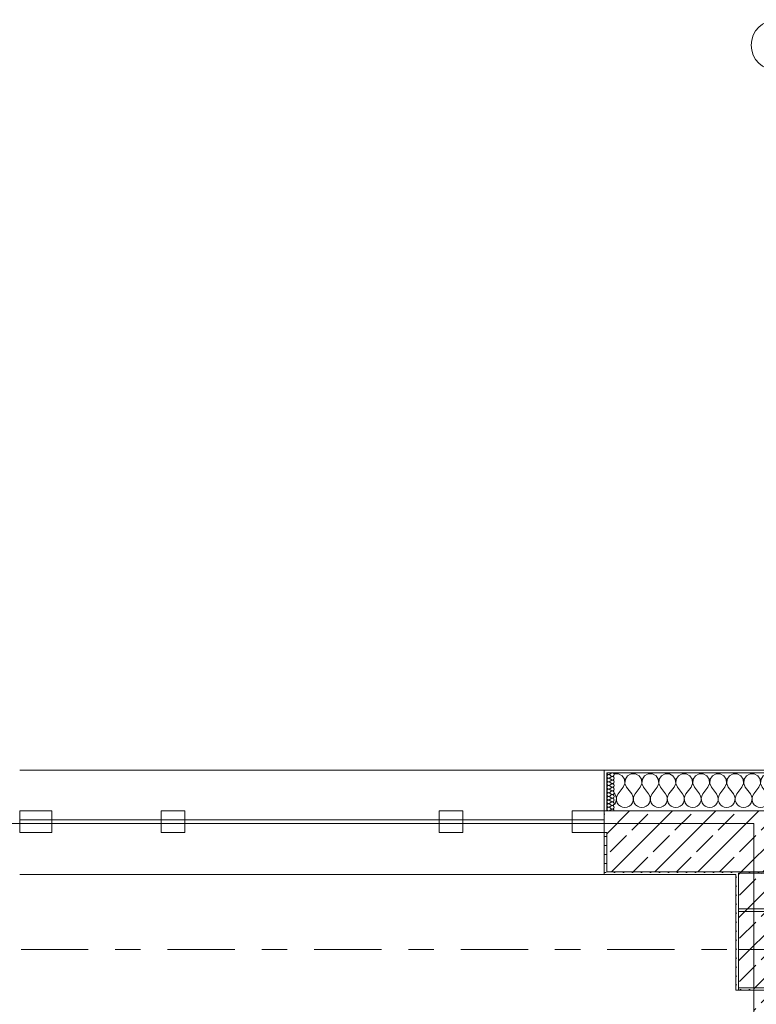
# Model space of a CAD drawing. Header units: metres. Extents: x -3.6 to 84.5, y -11 to 16.8.
# Tile 319 of 389: x 48 to 50.9, y 12.9 to 16.8. Entities that reach past the tile are written whole.
import ezdxf

# ---------------------------------------------------------------- set-up
doc = ezdxf.new("R2010")
doc.units = ezdxf.units.M
doc.header["$MEASUREMENT"] = 0
doc.linetypes.add('Achse', pattern=[0.2, 0.1, -0.05, 0, -0.05])
doc.linetypes.add('Strichlinie doppelt', pattern=[0.546806, 0.264583, -0.105833, 0.070556, -0.105833])
for name, color, linetype in [('451 - Universal.Achsen Raster', 7, 'Continuous'), ('604 - Struktur.Wand Aussen', 7, 'Continuous'), ('605 - Struktur.Wand Innen', 7, 'Continuous'), ('607 - Struktur.Stütze', 7, 'Continuous'), ('608 - Struktur.Träger', 7, 'Continuous'), ('610 - Struktur.Treppe_ Rampe', 7, 'Continuous'), ('613 - Struktur.Fassade', 7, 'Continuous')]:
    doc.layers.add(name, color=color, linetype=linetype)
pattern_1 = [(45, (0, 0), (-0.08485281, 0.08485281), []), (45, (-0.04243, 0.04243), (-0.08485281, 0.08485281), [0.09, -0.03])]
pattern_2 = [(45, (0, 0), (-0.01767767, 0.01767767), [0, -0.025])]
pattern_3 = [(0, (0, 0), (0, 0.08660254), [0, -0.05]), (0, (0.025, 0.0433), (0, 0.08660254), [0, -0.05])]

# ---------------------------------------------------------------- blocks, each defined once
blk = doc.blocks.new('*X44')
at = {"layer": '604 - Struktur.Wand Aussen', "color": 7, "linetype": 'Continuous', "lineweight": 5}
for p, q in [((50.3081, 13.8407), (50.292, 13.8407)), ((50.3224, 13.833), (50.3081, 13.8407)), ((50.3314, 13.8195), (50.3224, 13.833)), ((50.333, 13.8033), (50.3314, 13.8195)), ((50.3352, 13.8195), (50.3337, 13.8033)), ((50.3442, 13.833), (50.3352, 13.8195)), ((50.3585, 13.8407), (50.3442, 13.833)), ((50.3748, 13.8407), (50.3585, 13.8407)), ((50.3891, 13.833), (50.3748, 13.8407)), ((50.3981, 13.8195), (50.3891, 13.833)), ((50.3996, 13.8033), (50.3981, 13.8195)), ((50.4019, 13.8195), (50.4004, 13.8033)), ((50.4109, 13.833), (50.4019, 13.8195)), ((50.4252, 13.8407), (50.4109, 13.833)), ((50.4415, 13.8407), (50.4252, 13.8407)), ((50.4558, 13.833), (50.4415, 13.8407)), ((50.4648, 13.8195), (50.4558, 13.833)), ((50.4663, 13.8033), (50.4648, 13.8195)), ((50.4686, 13.8195), (50.467, 13.8033)), ((50.4776, 13.833), (50.4686, 13.8195)), ((50.4919, 13.8407), (50.4776, 13.833)), ((50.5081, 13.8407), (50.4919, 13.8407)), ((50.5224, 13.833), (50.5081, 13.8407)), ((50.5314, 13.8195), (50.5224, 13.833)), ((50.533, 13.8033), (50.5314, 13.8195)), ((50.5352, 13.8195), (50.5337, 13.8033)), ((50.5442, 13.833), (50.5352, 13.8195)), ((50.5585, 13.8407), (50.5442, 13.833)), ((50.5748, 13.8407), (50.5585, 13.8407)), ((50.5891, 13.833), (50.5748, 13.8407)), ((50.5981, 13.8195), (50.5891, 13.833)), ((50.5996, 13.8033), (50.5981, 13.8195)), ((50.6019, 13.8195), (50.6004, 13.8033)), ((50.6109, 13.833), (50.6019, 13.8195)), ((50.6252, 13.8407), (50.6109, 13.833)), ((50.6415, 13.8407), (50.6252, 13.8407)), ((50.6558, 13.833), (50.6415, 13.8407)), ((50.6648, 13.8195), (50.6558, 13.833)), ((50.6663, 13.8033), (50.6648, 13.8195)), ((50.6686, 13.8195), (50.667, 13.8033)), ((50.6776, 13.833), (50.6686, 13.8195)), ((50.6919, 13.8407), (50.6776, 13.833)), ((50.7081, 13.8407), (50.6919, 13.8407)), ((50.7224, 13.833), (50.7081, 13.8407)), ((50.7314, 13.8195), (50.7224, 13.833)), ((50.733, 13.8033), (50.7314, 13.8195)), ((50.7352, 13.8195), (50.7337, 13.8033)), ((50.7442, 13.833), (50.7352, 13.8195)), ((50.7585, 13.8407), (50.7442, 13.833)), ((50.7748, 13.8407), (50.7585, 13.8407)), ((50.7891, 13.833), (50.7748, 13.8407)), ((50.7981, 13.8195), (50.7891, 13.833)), ((50.7996, 13.8033), (50.7981, 13.8195)), ((50.8019, 13.8195), (50.8004, 13.8033)), ((50.8109, 13.833), (50.8019, 13.8195)), ((50.8252, 13.8407), (50.8109, 13.833)), ((50.8415, 13.8407), (50.8252, 13.8407)), ((50.8558, 13.833), (50.8415, 13.8407)), ((50.8648, 13.8195), (50.8558, 13.833)), ((50.8663, 13.8033), (50.8648, 13.8195)), ((50.8686, 13.8195), (50.867, 13.8033)), ((50.8776, 13.833), (50.8686, 13.8195)), ((50.8919, 13.8407), (50.8776, 13.833)), ((50.9081, 13.8407), (50.8919, 13.8407)), ((50.9224, 13.833), (50.9081, 13.8407)), ((50.9314, 13.8195), (50.9224, 13.833)), ((50.933, 13.8033), (50.9314, 13.8195)), ((50.9352, 13.8195), (50.9337, 13.8033)), ((50.9442, 13.833), (50.9352, 13.8195)), ((50.9585, 13.8407), (50.9442, 13.833)), ((50.9748, 13.8407), (50.9585, 13.8407)), ((50.9891, 13.833), (50.9748, 13.8407)), ((50.9981, 13.8195), (50.9891, 13.833)), ((50.9996, 13.8033), (50.9981, 13.8195)), ((51.0019, 13.8195), (51.0004, 13.8033)), ((51.0109, 13.833), (51.0019, 13.8195)), ((51.0252, 13.8407), (51.0109, 13.833)), ((51.0415, 13.8407), (51.0252, 13.8407)), ((51.0558, 13.833), (51.0415, 13.8407)), ((51.0648, 13.8195), (51.0558, 13.833)), ((51.0663, 13.8033), (51.0648, 13.8195)), ((51.0686, 13.8195), (51.067, 13.8033)), ((51.0776, 13.833), (51.0686, 13.8195)), ((51.0919, 13.8407), (51.0776, 13.833)), ((51.1081, 13.8407), (51.0919, 13.8407)), ((51.1224, 13.833), (51.1081, 13.8407)), ((51.1314, 13.8195), (51.1224, 13.833)), ((51.133, 13.8033), (51.1314, 13.8195)), ((51.1352, 13.8195), (51.1337, 13.8033)), ((51.1442, 13.833), (51.1352, 13.8195)), ((51.1585, 13.8407), (51.1442, 13.833)), ((51.1748, 13.8407), (51.1585, 13.8407)), ((51.1891, 13.833), (51.1748, 13.8407)), ((51.1981, 13.8195), (51.1891, 13.833)), ((51.1996, 13.8033), (51.1981, 13.8195)), ((51.2019, 13.8195), (51.2004, 13.8033)), ((51.2109, 13.833), (51.2019, 13.8195)), ((51.2252, 13.8407), (51.2109, 13.833)), ((51.2415, 13.8407), (51.2252, 13.8407)), ((51.2558, 13.833), (51.2415, 13.8407)), ((51.2648, 13.8195), (51.2558, 13.833)), ((51.2663, 13.8033), (51.2648, 13.8195)), ((51.2686, 13.8195), (51.267, 13.8033)), ((51.2776, 13.833), (51.2686, 13.8195)), ((51.2919, 13.8407), (51.2776, 13.833)), ((51.3081, 13.8407), (51.2919, 13.8407)), ((51.3224, 13.833), (51.3081, 13.8407)), ((51.3314, 13.8195), (51.3224, 13.833)), ((51.333, 13.8033), (51.3314, 13.8195)), ((51.3352, 13.8195), (51.3337, 13.8033)), ((51.3442, 13.833), (51.3352, 13.8195)), ((51.3585, 13.8407), (51.3442, 13.833)), ((51.3748, 13.8407), (51.3585, 13.8407)), ((51.3891, 13.833), (51.3748, 13.8407)), ((51.3981, 13.8195), (51.3891, 13.833)), ((51.3996, 13.8033), (51.3981, 13.8195)), ((51.4019, 13.8195), (51.4004, 13.8033)), ((51.4109, 13.833), (51.4019, 13.8195)), ((51.4252, 13.8407), (51.4109, 13.833)), ((51.4415, 13.8407), (51.4252, 13.8407)), ((51.4558, 13.833), (51.4415, 13.8407)), ((51.4648, 13.8195), (51.4558, 13.833)), ((51.4663, 13.8033), (51.4648, 13.8195)), ((51.4686, 13.8195), (51.467, 13.8033)), ((51.4776, 13.833), (51.4686, 13.8195)), ((51.4919, 13.8407), (51.4776, 13.833)), ((51.5081, 13.8407), (51.4919, 13.8407)), ((51.5224, 13.833), (51.5081, 13.8407)), ((51.525, 13.8291), (51.5224, 13.833)), ((50.3267, 13.7883), (50.3067, 13.7617)), ((50.3267, 13.7883), (50.333, 13.8033)), ((50.3337, 13.8033), (50.34, 13.7883)), ((50.34, 13.7883), (50.36, 13.7617)), ((50.3933, 13.7883), (50.3733, 13.7617)), ((50.3933, 13.7883), (50.3996, 13.8033)), ((50.4004, 13.8033), (50.4067, 13.7883)), ((50.4067, 13.7883), (50.4267, 13.7617)), ((50.46, 13.7883), (50.44, 13.7617)), ((50.46, 13.7883), (50.4663, 13.8033)), ((50.467, 13.8033), (50.4733, 13.7883)), ((50.4733, 13.7883), (50.4933, 13.7617)), ((50.5267, 13.7883), (50.5067, 13.7617)), ((50.5267, 13.7883), (50.533, 13.8033)), ((50.5337, 13.8033), (50.54, 13.7883)), ((50.54, 13.7883), (50.56, 13.7617)), ((50.5933, 13.7883), (50.5733, 13.7617)), ((50.5933, 13.7883), (50.5996, 13.8033)), ((50.6004, 13.8033), (50.6067, 13.7883)), ((50.6067, 13.7883), (50.6267, 13.7617)), ((50.66, 13.7883), (50.64, 13.7617)), ((50.66, 13.7883), (50.6663, 13.8033)), ((50.667, 13.8033), (50.6733, 13.7883)), ((50.6733, 13.7883), (50.6933, 13.7617)), ((50.7267, 13.7883), (50.7067, 13.7617)), ((50.7267, 13.7883), (50.733, 13.8033)), ((50.7337, 13.8033), (50.74, 13.7883)), ((50.74, 13.7883), (50.76, 13.7617)), ((50.7933, 13.7883), (50.7733, 13.7617)), ((50.7933, 13.7883), (50.7996, 13.8033)), ((50.8004, 13.8033), (50.8067, 13.7883)), ((50.8067, 13.7883), (50.8267, 13.7617)), ((50.86, 13.7883), (50.84, 13.7617)), ((50.86, 13.7883), (50.8663, 13.8033)), ((50.867, 13.8033), (50.8733, 13.7883)), ((50.8733, 13.7883), (50.8933, 13.7617)), ((50.9267, 13.7883), (50.9067, 13.7617)), ((50.9267, 13.7883), (50.933, 13.8033)), ((50.9337, 13.8033), (50.94, 13.7883)), ((50.94, 13.7883), (50.96, 13.7617)), ((50.9933, 13.7883), (50.9733, 13.7617)), ((50.9933, 13.7883), (50.9996, 13.8033)), ((51.0004, 13.8033), (51.0067, 13.7883)), ((51.0067, 13.7883), (51.0267, 13.7617)), ((51.06, 13.7883), (51.04, 13.7617)), ((51.06, 13.7883), (51.0663, 13.8033)), ((51.067, 13.8033), (51.0733, 13.7883)), ((51.0733, 13.7883), (51.0933, 13.7617)), ((51.1267, 13.7883), (51.1067, 13.7617)), ((51.1267, 13.7883), (51.133, 13.8033)), ((51.1337, 13.8033), (51.14, 13.7883)), ((51.14, 13.7883), (51.16, 13.7617)), ((51.1933, 13.7883), (51.1733, 13.7617)), ((51.1933, 13.7883), (51.1996, 13.8033)), ((51.2004, 13.8033), (51.2067, 13.7883)), ((51.2067, 13.7883), (51.2267, 13.7617)), ((51.26, 13.7883), (51.24, 13.7617)), ((51.26, 13.7883), (51.2663, 13.8033)), ((51.267, 13.8033), (51.2733, 13.7883)), ((51.2733, 13.7883), (51.2933, 13.7617)), ((51.3267, 13.7883), (51.3067, 13.7617)), ((51.3267, 13.7883), (51.333, 13.8033)), ((51.3337, 13.8033), (51.34, 13.7883)), ((51.34, 13.7883), (51.36, 13.7617)), ((51.3933, 13.7883), (51.3733, 13.7617)), ((51.3933, 13.7883), (51.3996, 13.8033)), ((51.4004, 13.8033), (51.4067, 13.7883)), ((51.4067, 13.7883), (51.4267, 13.7617)), ((51.46, 13.7883), (51.44, 13.7617)), ((51.46, 13.7883), (51.4663, 13.8033)), ((51.467, 13.8033), (51.4733, 13.7883)), ((51.4733, 13.7883), (51.4933, 13.7617)), ((51.525, 13.7861), (51.5067, 13.7617)), ((50.292, 13.7635), (50.2933, 13.7617)), ((50.2978, 13.7536), (50.2933, 13.7617)), ((50.2999, 13.7447), (50.2978, 13.7536)), ((50.2994, 13.7355), (50.2999, 13.7447)), ((50.3022, 13.7536), (50.3001, 13.7447)), ((50.3001, 13.7447), (50.3006, 13.7355)), ((50.3067, 13.7617), (50.3022, 13.7536)), ((50.3645, 13.7536), (50.36, 13.7617)), ((50.3665, 13.7447), (50.3645, 13.7536)), ((50.3661, 13.7355), (50.3665, 13.7447)), ((50.3689, 13.7536), (50.3668, 13.7447)), ((50.3668, 13.7447), (50.3672, 13.7355)), ((50.3733, 13.7617), (50.3689, 13.7536)), ((50.4311, 13.7536), (50.4267, 13.7617)), ((50.4332, 13.7447), (50.4311, 13.7536)), ((50.4328, 13.7355), (50.4332, 13.7447)), ((50.4355, 13.7536), (50.4335, 13.7447)), ((50.4335, 13.7447), (50.4339, 13.7355)), ((50.44, 13.7617), (50.4355, 13.7536)), ((50.4978, 13.7536), (50.4933, 13.7617)), ((50.4999, 13.7447), (50.4978, 13.7536)), ((50.4994, 13.7355), (50.4999, 13.7447)), ((50.5022, 13.7536), (50.5001, 13.7447)), ((50.5001, 13.7447), (50.5006, 13.7355)), ((50.5067, 13.7617), (50.5022, 13.7536)), ((50.5645, 13.7536), (50.56, 13.7617)), ((50.5665, 13.7447), (50.5645, 13.7536)), ((50.5661, 13.7355), (50.5665, 13.7447)), ((50.5689, 13.7536), (50.5668, 13.7447)), ((50.5668, 13.7447), (50.5672, 13.7355)), ((50.5733, 13.7617), (50.5689, 13.7536)), ((50.6311, 13.7536), (50.6267, 13.7617)), ((50.6332, 13.7447), (50.6311, 13.7536)), ((50.6328, 13.7355), (50.6332, 13.7447)), ((50.6355, 13.7536), (50.6335, 13.7447)), ((50.6335, 13.7447), (50.6339, 13.7355)), ((50.64, 13.7617), (50.6355, 13.7536)), ((50.6978, 13.7536), (50.6933, 13.7617)), ((50.6999, 13.7447), (50.6978, 13.7536)), ((50.6994, 13.7355), (50.6999, 13.7447)), ((50.7022, 13.7536), (50.7001, 13.7447)), ((50.7001, 13.7447), (50.7006, 13.7355)), ((50.7067, 13.7617), (50.7022, 13.7536)), ((50.7645, 13.7536), (50.76, 13.7617)), ((50.7665, 13.7447), (50.7645, 13.7536)), ((50.7661, 13.7355), (50.7665, 13.7447)), ((50.7689, 13.7536), (50.7668, 13.7447)), ((50.7668, 13.7447), (50.7672, 13.7355)), ((50.7733, 13.7617), (50.7689, 13.7536)), ((50.8311, 13.7536), (50.8267, 13.7617)), ((50.8332, 13.7447), (50.8311, 13.7536)), ((50.8328, 13.7355), (50.8332, 13.7447)), ((50.8355, 13.7536), (50.8335, 13.7447)), ((50.8335, 13.7447), (50.8339, 13.7355)), ((50.84, 13.7617), (50.8355, 13.7536)), ((50.8978, 13.7536), (50.8933, 13.7617)), ((50.8999, 13.7447), (50.8978, 13.7536)), ((50.8994, 13.7355), (50.8999, 13.7447)), ((50.9022, 13.7536), (50.9001, 13.7447)), ((50.9001, 13.7447), (50.9006, 13.7355)), ((50.9067, 13.7617), (50.9022, 13.7536)), ((50.9645, 13.7536), (50.96, 13.7617)), ((50.9665, 13.7447), (50.9645, 13.7536)), ((50.9661, 13.7355), (50.9665, 13.7447)), ((50.9689, 13.7536), (50.9668, 13.7447)), ((50.9668, 13.7447), (50.9672, 13.7355)), ((50.9733, 13.7617), (50.9689, 13.7536)), ((51.0311, 13.7536), (51.0267, 13.7617)), ((51.0332, 13.7447), (51.0311, 13.7536)), ((51.0328, 13.7355), (51.0332, 13.7447)), ((51.0355, 13.7536), (51.0335, 13.7447)), ((51.0335, 13.7447), (51.0339, 13.7355)), ((51.04, 13.7617), (51.0355, 13.7536)), ((51.0978, 13.7536), (51.0933, 13.7617)), ((51.0999, 13.7447), (51.0978, 13.7536)), ((51.0994, 13.7355), (51.0999, 13.7447)), ((51.1022, 13.7536), (51.1001, 13.7447)), ((51.1001, 13.7447), (51.1006, 13.7355)), ((51.1067, 13.7617), (51.1022, 13.7536)), ((51.1645, 13.7536), (51.16, 13.7617)), ((51.1665, 13.7447), (51.1645, 13.7536)), ((51.1661, 13.7355), (51.1665, 13.7447)), ((51.1689, 13.7536), (51.1668, 13.7447)), ((51.1668, 13.7447), (51.1672, 13.7355)), ((51.1733, 13.7617), (51.1689, 13.7536)), ((51.2311, 13.7536), (51.2267, 13.7617)), ((51.2332, 13.7447), (51.2311, 13.7536)), ((51.2328, 13.7355), (51.2332, 13.7447)), ((51.2355, 13.7536), (51.2335, 13.7447)), ((51.2335, 13.7447), (51.2339, 13.7355)), ((51.24, 13.7617), (51.2355, 13.7536)), ((51.2978, 13.7536), (51.2933, 13.7617)), ((51.2999, 13.7447), (51.2978, 13.7536)), ((51.2994, 13.7355), (51.2999, 13.7447)), ((51.3022, 13.7536), (51.3001, 13.7447)), ((51.3001, 13.7447), (51.3006, 13.7355)), ((51.3067, 13.7617), (51.3022, 13.7536)), ((51.3645, 13.7536), (51.36, 13.7617)), ((51.3665, 13.7447), (51.3645, 13.7536)), ((51.3661, 13.7355), (51.3665, 13.7447)), ((51.3689, 13.7536), (51.3668, 13.7447)), ((51.3668, 13.7447), (51.3672, 13.7355)), ((51.3733, 13.7617), (51.3689, 13.7536)), ((51.4311, 13.7536), (51.4267, 13.7617)), ((51.4332, 13.7447), (51.4311, 13.7536)), ((51.4328, 13.7355), (51.4332, 13.7447)), ((51.4355, 13.7536), (51.4335, 13.7447)), ((51.4335, 13.7447), (51.4339, 13.7355)), ((51.44, 13.7617), (51.4355, 13.7536)), ((51.4978, 13.7536), (51.4933, 13.7617)), ((51.4999, 13.7447), (51.4978, 13.7536)), ((51.4994, 13.7355), (51.4999, 13.7447)), ((51.5022, 13.7536), (51.5001, 13.7447)), ((51.5001, 13.7447), (51.5006, 13.7355)), ((51.5067, 13.7617), (51.5022, 13.7536)), ((50.292, 13.7202), (50.2965, 13.7268)), ((50.2965, 13.7268), (50.2994, 13.7355)), ((50.3006, 13.7355), (50.3035, 13.7268)), ((50.3035, 13.7268), (50.3087, 13.7192)), ((50.3087, 13.7192), (50.3158, 13.7133)), ((50.3158, 13.7133), (50.3242, 13.7096)), ((50.3242, 13.7096), (50.3333, 13.7083)), ((50.3333, 13.7083), (50.3424, 13.7096)), ((50.3424, 13.7096), (50.3509, 13.7133)), ((50.3509, 13.7133), (50.3579, 13.7192)), ((50.3579, 13.7192), (50.3631, 13.7268)), ((50.3631, 13.7268), (50.3661, 13.7355)), ((50.3672, 13.7355), (50.3702, 13.7268)), ((50.3702, 13.7268), (50.3754, 13.7192)), ((50.3754, 13.7192), (50.3825, 13.7133)), ((50.3825, 13.7133), (50.3909, 13.7096)), ((50.3909, 13.7096), (50.4, 13.7083)), ((50.4, 13.7083), (50.4091, 13.7096)), ((50.4091, 13.7096), (50.4175, 13.7133)), ((50.4175, 13.7133), (50.4246, 13.7192)), ((50.4246, 13.7192), (50.4298, 13.7268)), ((50.4298, 13.7268), (50.4328, 13.7355)), ((50.4339, 13.7355), (50.4369, 13.7268)), ((50.4369, 13.7268), (50.4421, 13.7192)), ((50.4421, 13.7192), (50.4491, 13.7133)), ((50.4491, 13.7133), (50.4576, 13.7096)), ((50.4576, 13.7096), (50.4667, 13.7083)), ((50.4667, 13.7083), (50.4758, 13.7096)), ((50.4758, 13.7096), (50.4842, 13.7133)), ((50.4842, 13.7133), (50.4913, 13.7192)), ((50.4913, 13.7192), (50.4965, 13.7268)), ((50.4965, 13.7268), (50.4994, 13.7355)), ((50.5006, 13.7355), (50.5035, 13.7268)), ((50.5035, 13.7268), (50.5087, 13.7192)), ((50.5087, 13.7192), (50.5158, 13.7133)), ((50.5158, 13.7133), (50.5242, 13.7096)), ((50.5242, 13.7096), (50.5333, 13.7083)), ((50.5333, 13.7083), (50.5424, 13.7096)), ((50.5424, 13.7096), (50.5509, 13.7133)), ((50.5509, 13.7133), (50.5579, 13.7192)), ((50.5579, 13.7192), (50.5631, 13.7268)), ((50.5631, 13.7268), (50.5661, 13.7355)), ((50.5672, 13.7355), (50.5702, 13.7268)), ((50.5702, 13.7268), (50.5754, 13.7192)), ((50.5754, 13.7192), (50.5825, 13.7133)), ((50.5825, 13.7133), (50.5909, 13.7096)), ((50.5909, 13.7096), (50.6, 13.7083)), ((50.6, 13.7083), (50.6091, 13.7096)), ((50.6091, 13.7096), (50.6175, 13.7133)), ((50.6175, 13.7133), (50.6246, 13.7192)), ((50.6246, 13.7192), (50.6298, 13.7268)), ((50.6298, 13.7268), (50.6328, 13.7355)), ((50.6339, 13.7355), (50.6369, 13.7268)), ((50.6369, 13.7268), (50.6421, 13.7192)), ((50.6421, 13.7192), (50.6491, 13.7133)), ((50.6491, 13.7133), (50.6576, 13.7096)), ((50.6576, 13.7096), (50.6667, 13.7083)), ((50.6667, 13.7083), (50.6758, 13.7096)), ((50.6758, 13.7096), (50.6842, 13.7133)), ((50.6842, 13.7133), (50.6913, 13.7192)), ((50.6913, 13.7192), (50.6965, 13.7268)), ((50.6965, 13.7268), (50.6994, 13.7355)), ((50.7006, 13.7355), (50.7035, 13.7268)), ((50.7035, 13.7268), (50.7087, 13.7192)), ((50.7087, 13.7192), (50.7158, 13.7133)), ((50.7158, 13.7133), (50.7242, 13.7096)), ((50.7242, 13.7096), (50.7333, 13.7083)), ((50.7333, 13.7083), (50.7424, 13.7096)), ((50.7424, 13.7096), (50.7509, 13.7133)), ((50.7509, 13.7133), (50.7579, 13.7192)), ((50.7579, 13.7192), (50.7631, 13.7268)), ((50.7631, 13.7268), (50.7661, 13.7355)), ((50.7672, 13.7355), (50.7702, 13.7268)), ((50.7702, 13.7268), (50.7754, 13.7192)), ((50.7754, 13.7192), (50.7825, 13.7133)), ((50.7825, 13.7133), (50.7909, 13.7096)), ((50.7909, 13.7096), (50.8, 13.7083)), ((50.8, 13.7083), (50.8091, 13.7096)), ((50.8091, 13.7096), (50.8175, 13.7133)), ((50.8175, 13.7133), (50.8246, 13.7192)), ((50.8246, 13.7192), (50.8298, 13.7268)), ((50.8298, 13.7268), (50.8328, 13.7355)), ((50.8339, 13.7355), (50.8369, 13.7268)), ((50.8369, 13.7268), (50.8421, 13.7192)), ((50.8421, 13.7192), (50.8491, 13.7133)), ((50.8491, 13.7133), (50.8576, 13.7096)), ((50.8576, 13.7096), (50.8667, 13.7083)), ((50.8667, 13.7083), (50.8758, 13.7096)), ((50.8758, 13.7096), (50.8842, 13.7133)), ((50.8842, 13.7133), (50.8913, 13.7192)), ((50.8913, 13.7192), (50.8965, 13.7268)), ((50.8965, 13.7268), (50.8994, 13.7355)), ((50.9006, 13.7355), (50.9035, 13.7268)), ((50.9035, 13.7268), (50.9087, 13.7192)), ((50.9087, 13.7192), (50.9158, 13.7133)), ((50.9158, 13.7133), (50.9242, 13.7096)), ((50.9242, 13.7096), (50.9333, 13.7083)), ((50.9333, 13.7083), (50.9424, 13.7096)), ((50.9424, 13.7096), (50.9509, 13.7133)), ((50.9509, 13.7133), (50.9579, 13.7192)), ((50.9579, 13.7192), (50.9631, 13.7268)), ((50.9631, 13.7268), (50.9661, 13.7355)), ((50.9672, 13.7355), (50.9702, 13.7268)), ((50.9702, 13.7268), (50.9754, 13.7192)), ((50.9754, 13.7192), (50.9825, 13.7133)), ((50.9825, 13.7133), (50.9909, 13.7096)), ((50.9909, 13.7096), (51, 13.7083)), ((51, 13.7083), (51.0091, 13.7096)), ((51.0091, 13.7096), (51.0175, 13.7133)), ((51.0175, 13.7133), (51.0246, 13.7192)), ((51.0246, 13.7192), (51.0298, 13.7268)), ((51.0298, 13.7268), (51.0328, 13.7355)), ((51.0339, 13.7355), (51.0369, 13.7268)), ((51.0369, 13.7268), (51.0421, 13.7192)), ((51.0421, 13.7192), (51.0491, 13.7133)), ((51.0491, 13.7133), (51.0576, 13.7096)), ((51.0576, 13.7096), (51.0667, 13.7083)), ((51.0667, 13.7083), (51.0758, 13.7096)), ((51.0758, 13.7096), (51.0842, 13.7133)), ((51.0842, 13.7133), (51.0913, 13.7192)), ((51.0913, 13.7192), (51.0965, 13.7268)), ((51.0965, 13.7268), (51.0994, 13.7355)), ((51.1006, 13.7355), (51.1035, 13.7268)), ((51.1035, 13.7268), (51.1087, 13.7192)), ((51.1087, 13.7192), (51.1158, 13.7133)), ((51.1158, 13.7133), (51.1242, 13.7096)), ((51.1242, 13.7096), (51.1333, 13.7083)), ((51.1333, 13.7083), (51.1424, 13.7096)), ((51.1424, 13.7096), (51.1509, 13.7133)), ((51.1509, 13.7133), (51.1579, 13.7192)), ((51.1579, 13.7192), (51.1631, 13.7268)), ((51.1631, 13.7268), (51.1661, 13.7355)), ((51.1672, 13.7355), (51.1702, 13.7268)), ((51.1702, 13.7268), (51.1754, 13.7192)), ((51.1754, 13.7192), (51.1825, 13.7133)), ((51.1825, 13.7133), (51.1909, 13.7096)), ((51.1909, 13.7096), (51.2, 13.7083)), ((51.2, 13.7083), (51.2091, 13.7096)), ((51.2091, 13.7096), (51.2175, 13.7133)), ((51.2175, 13.7133), (51.2246, 13.7192)), ((51.2246, 13.7192), (51.2298, 13.7268)), ((51.2298, 13.7268), (51.2328, 13.7355)), ((51.2339, 13.7355), (51.2369, 13.7268)), ((51.2369, 13.7268), (51.2421, 13.7192)), ((51.2421, 13.7192), (51.2491, 13.7133)), ((51.2491, 13.7133), (51.2576, 13.7096)), ((51.2576, 13.7096), (51.2667, 13.7083)), ((51.2667, 13.7083), (51.2758, 13.7096)), ((51.2758, 13.7096), (51.2842, 13.7133)), ((51.2842, 13.7133), (51.2913, 13.7192)), ((51.2913, 13.7192), (51.2965, 13.7268)), ((51.2965, 13.7268), (51.2994, 13.7355)), ((51.3006, 13.7355), (51.3035, 13.7268)), ((51.3035, 13.7268), (51.3087, 13.7192)), ((51.3087, 13.7192), (51.3158, 13.7133)), ((51.3158, 13.7133), (51.3242, 13.7096)), ((51.3242, 13.7096), (51.3333, 13.7083)), ((51.3333, 13.7083), (51.3424, 13.7096)), ((51.3424, 13.7096), (51.3509, 13.7133)), ((51.3509, 13.7133), (51.3579, 13.7192)), ((51.3579, 13.7192), (51.3631, 13.7268)), ((51.3631, 13.7268), (51.3661, 13.7355)), ((51.3672, 13.7355), (51.3702, 13.7268)), ((51.3702, 13.7268), (51.3754, 13.7192)), ((51.3754, 13.7192), (51.3825, 13.7133)), ((51.3825, 13.7133), (51.3909, 13.7096)), ((51.3909, 13.7096), (51.4, 13.7083)), ((51.4, 13.7083), (51.4091, 13.7096)), ((51.4091, 13.7096), (51.4175, 13.7133)), ((51.4175, 13.7133), (51.4246, 13.7192)), ((51.4246, 13.7192), (51.4298, 13.7268)), ((51.4298, 13.7268), (51.4328, 13.7355)), ((51.4339, 13.7355), (51.4369, 13.7268)), ((51.4369, 13.7268), (51.4421, 13.7192)), ((51.4421, 13.7192), (51.4491, 13.7133)), ((51.4491, 13.7133), (51.4576, 13.7096)), ((51.4576, 13.7096), (51.4667, 13.7083)), ((51.4667, 13.7083), (51.4758, 13.7096)), ((51.4758, 13.7096), (51.4842, 13.7133)), ((51.4842, 13.7133), (51.4913, 13.7192)), ((51.4913, 13.7192), (51.4965, 13.7268)), ((51.4965, 13.7268), (51.4994, 13.7355)), ((51.5006, 13.7355), (51.5035, 13.7268)), ((51.5035, 13.7268), (51.5087, 13.7192)), ((51.5087, 13.7192), (51.5158, 13.7133)), ((51.5158, 13.7133), (51.5242, 13.7096)), ((51.5242, 13.7096), (51.525, 13.7095))]:
    blk.add_line(p, q, dxfattribs=at)
blk = doc.blocks.new('*X79')
at = {"layer": '604 - Struktur.Wand Aussen', "color": 7, "linetype": 'Continuous', "lineweight": 5}
for p, q in [((50.2627, 13.845), (50.263, 13.843)), ((50.263, 13.8327), (50.2627, 13.8307)), ((50.2627, 13.8307), (50.263, 13.8288)), ((50.263, 13.8184), (50.2627, 13.8164)), ((50.2627, 13.8164), (50.263, 13.8145)), ((50.263, 13.843), (50.2638, 13.8412)), ((50.2638, 13.8345), (50.263, 13.8327)), ((50.263, 13.8288), (50.2638, 13.827)), ((50.2638, 13.8202), (50.263, 13.8184)), ((50.2638, 13.8412), (50.265, 13.8397)), ((50.265, 13.836), (50.2638, 13.8345)), ((50.2638, 13.827), (50.265, 13.8254)), ((50.265, 13.8217), (50.2638, 13.8202)), ((50.265, 13.8397), (50.2667, 13.8386)), ((50.2667, 13.8371), (50.265, 13.836)), ((50.265, 13.8254), (50.2667, 13.8243)), ((50.2667, 13.8228), (50.265, 13.8217)), ((50.2667, 13.8386), (50.2685, 13.838)), ((50.2685, 13.8377), (50.2667, 13.8371)), ((50.2667, 13.8243), (50.2685, 13.8237)), ((50.2685, 13.8234), (50.2667, 13.8228)), ((50.2685, 13.838), (50.2705, 13.8379)), ((50.2705, 13.8378), (50.2685, 13.8377)), ((50.2685, 13.8237), (50.2705, 13.8236)), ((50.2705, 13.8235), (50.2685, 13.8234)), ((50.2705, 13.8379), (50.2724, 13.8383)), ((50.2724, 13.8374), (50.2705, 13.8378)), ((50.2705, 13.8236), (50.2724, 13.824)), ((50.2724, 13.8231), (50.2705, 13.8235)), ((50.2724, 13.8383), (50.2741, 13.8393)), ((50.2741, 13.8364), (50.2724, 13.8374)), ((50.2724, 13.824), (50.2741, 13.825)), ((50.2741, 13.8221), (50.2724, 13.8231)), ((50.2798, 13.8436), (50.2741, 13.8393)), ((50.2798, 13.8321), (50.2741, 13.8364)), ((50.2798, 13.8293), (50.2741, 13.825)), ((50.2798, 13.8179), (50.2741, 13.8221)), ((50.2835, 13.845), (50.2798, 13.8436)), ((50.2798, 13.8321), (50.2835, 13.8307)), ((50.2835, 13.8307), (50.2798, 13.8293)), ((50.2798, 13.8179), (50.2835, 13.8165)), ((50.2835, 13.8164), (50.2798, 13.815)), ((50.2873, 13.8442), (50.2835, 13.845)), ((50.2835, 13.8307), (50.2873, 13.8315)), ((50.2873, 13.83), (50.2835, 13.8307)), ((50.2835, 13.8165), (50.2873, 13.8172)), ((50.2873, 13.8157), (50.2835, 13.8164)), ((50.2902, 13.8416), (50.2873, 13.8442)), ((50.2873, 13.8315), (50.2902, 13.8341)), ((50.2902, 13.8273), (50.2873, 13.83)), ((50.2873, 13.8172), (50.2902, 13.8198)), ((50.2913, 13.8379), (50.2902, 13.8416)), ((50.2902, 13.8341), (50.2913, 13.8379)), ((50.2913, 13.8236), (50.2902, 13.8273)), ((50.2902, 13.8198), (50.2913, 13.8236)), ((50.263, 13.8041), (50.2627, 13.8021)), ((50.2627, 13.8021), (50.263, 13.8002)), ((50.263, 13.7898), (50.2627, 13.7879)), ((50.2627, 13.7879), (50.263, 13.7859)), ((50.263, 13.8145), (50.2638, 13.8127)), ((50.2638, 13.8059), (50.263, 13.8041)), ((50.263, 13.8002), (50.2638, 13.7984)), ((50.2638, 13.7916), (50.263, 13.7898)), ((50.263, 13.7859), (50.2638, 13.7841)), ((50.2638, 13.8127), (50.265, 13.8112)), ((50.265, 13.8074), (50.2638, 13.8059)), ((50.2638, 13.7984), (50.265, 13.7969)), ((50.265, 13.7931), (50.2638, 13.7916)), ((50.2638, 13.7841), (50.265, 13.7826)), ((50.265, 13.7788), (50.2638, 13.7773)), ((50.265, 13.8112), (50.2667, 13.81)), ((50.2667, 13.8085), (50.265, 13.8074)), ((50.265, 13.7969), (50.2667, 13.7958)), ((50.2667, 13.7942), (50.265, 13.7931)), ((50.265, 13.7826), (50.2667, 13.7815)), ((50.2667, 13.78), (50.265, 13.7788)), ((50.2667, 13.81), (50.2685, 13.8094)), ((50.2685, 13.8092), (50.2667, 13.8085)), ((50.2667, 13.7958), (50.2685, 13.7951)), ((50.2685, 13.7949), (50.2667, 13.7942)), ((50.2667, 13.7815), (50.2685, 13.7808)), ((50.2685, 13.7806), (50.2667, 13.78)), ((50.2685, 13.8094), (50.2705, 13.8093)), ((50.2705, 13.8093), (50.2685, 13.8092)), ((50.2685, 13.7951), (50.2705, 13.795)), ((50.2705, 13.795), (50.2685, 13.7949)), ((50.2685, 13.7808), (50.2705, 13.7807)), ((50.2705, 13.7807), (50.2685, 13.7806)), ((50.2705, 13.8093), (50.2724, 13.8098)), ((50.2724, 13.8088), (50.2705, 13.8093)), ((50.2705, 13.795), (50.2724, 13.7955)), ((50.2724, 13.7945), (50.2705, 13.795)), ((50.2705, 13.7807), (50.2724, 13.7812)), ((50.2724, 13.7802), (50.2705, 13.7807)), ((50.2724, 13.8098), (50.2741, 13.8107)), ((50.2741, 13.8079), (50.2724, 13.8088)), ((50.2724, 13.7955), (50.2741, 13.7964)), ((50.2741, 13.7936), (50.2724, 13.7945)), ((50.2724, 13.7812), (50.2741, 13.7821)), ((50.2741, 13.7793), (50.2724, 13.7802)), ((50.2798, 13.815), (50.2741, 13.8107)), ((50.2798, 13.8036), (50.2741, 13.8079)), ((50.2798, 13.8007), (50.2741, 13.7964)), ((50.2798, 13.7893), (50.2741, 13.7936)), ((50.2798, 13.7864), (50.2741, 13.7821)), ((50.2798, 13.775), (50.2741, 13.7793)), ((50.2798, 13.8036), (50.2835, 13.8022)), ((50.2835, 13.8021), (50.2798, 13.8007)), ((50.2798, 13.7893), (50.2835, 13.7879)), ((50.2835, 13.7878), (50.2798, 13.7864)), ((50.2835, 13.8022), (50.2873, 13.8029)), ((50.2873, 13.8014), (50.2835, 13.8021)), ((50.2835, 13.7879), (50.2873, 13.7886)), ((50.2873, 13.7871), (50.2835, 13.7878)), ((50.2902, 13.813), (50.2873, 13.8157)), ((50.2873, 13.8029), (50.2902, 13.8055)), ((50.2902, 13.7988), (50.2873, 13.8014)), ((50.2873, 13.7886), (50.2902, 13.7912)), ((50.2902, 13.7845), (50.2873, 13.7871)), ((50.2913, 13.8093), (50.2902, 13.813)), ((50.2902, 13.8055), (50.2913, 13.8093)), ((50.2913, 13.795), (50.2902, 13.7988)), ((50.2902, 13.7912), (50.2913, 13.795)), ((50.2913, 13.7807), (50.2902, 13.7845)), ((50.2902, 13.777), (50.2913, 13.7807)), ((50.263, 13.7755), (50.2627, 13.7736)), ((50.2627, 13.7736), (50.263, 13.7716)), ((50.263, 13.7612), (50.2627, 13.7593)), ((50.2627, 13.7593), (50.263, 13.7573)), ((50.263, 13.747), (50.2627, 13.745)), ((50.2627, 13.745), (50.263, 13.743)), ((50.2638, 13.7773), (50.263, 13.7755)), ((50.263, 13.7716), (50.2638, 13.7698)), ((50.2638, 13.763), (50.263, 13.7612)), ((50.263, 13.7573), (50.2638, 13.7555)), ((50.2638, 13.7488), (50.263, 13.747)), ((50.263, 13.743), (50.2638, 13.7412)), ((50.2638, 13.7698), (50.265, 13.7683)), ((50.265, 13.7646), (50.2638, 13.763)), ((50.2638, 13.7555), (50.265, 13.754)), ((50.265, 13.7503), (50.2638, 13.7488)), ((50.2638, 13.7412), (50.265, 13.7397)), ((50.265, 13.7683), (50.2667, 13.7672)), ((50.2667, 13.7657), (50.265, 13.7646)), ((50.265, 13.754), (50.2667, 13.7529)), ((50.2667, 13.7514), (50.265, 13.7503)), ((50.265, 13.7397), (50.2667, 13.7386)), ((50.2667, 13.7672), (50.2685, 13.7666)), ((50.2685, 13.7663), (50.2667, 13.7657)), ((50.2667, 13.7529), (50.2685, 13.7523)), ((50.2685, 13.752), (50.2667, 13.7514)), ((50.2685, 13.7666), (50.2705, 13.7665)), ((50.2705, 13.7664), (50.2685, 13.7663)), ((50.2685, 13.7523), (50.2705, 13.7522)), ((50.2705, 13.7521), (50.2685, 13.752)), ((50.2705, 13.7665), (50.2724, 13.7669)), ((50.2724, 13.766), (50.2705, 13.7664)), ((50.2705, 13.7522), (50.2724, 13.7526)), ((50.2724, 13.7517), (50.2705, 13.7521)), ((50.2724, 13.7669), (50.2741, 13.7679)), ((50.2741, 13.765), (50.2724, 13.766)), ((50.2724, 13.7526), (50.2741, 13.7536)), ((50.2741, 13.7507), (50.2724, 13.7517)), ((50.2724, 13.7383), (50.2741, 13.7393)), ((50.2798, 13.7721), (50.2741, 13.7679)), ((50.2798, 13.7607), (50.2741, 13.765)), ((50.2798, 13.7579), (50.2741, 13.7536)), ((50.2798, 13.7464), (50.2741, 13.7507)), ((50.2798, 13.7436), (50.2741, 13.7393)), ((50.2798, 13.775), (50.2835, 13.7736)), ((50.2835, 13.7735), (50.2798, 13.7721)), ((50.2798, 13.7607), (50.2835, 13.7593)), ((50.2835, 13.7593), (50.2798, 13.7579)), ((50.2798, 13.7464), (50.2835, 13.745)), ((50.2835, 13.745), (50.2798, 13.7436)), ((50.2835, 13.7736), (50.2873, 13.7743)), ((50.2873, 13.7728), (50.2835, 13.7735)), ((50.2835, 13.7593), (50.2873, 13.76)), ((50.2873, 13.7585), (50.2835, 13.7593)), ((50.2835, 13.745), (50.2873, 13.7458)), ((50.2873, 13.7442), (50.2835, 13.745)), ((50.2873, 13.7743), (50.2902, 13.777)), ((50.2902, 13.7702), (50.2873, 13.7728)), ((50.2873, 13.76), (50.2902, 13.7627)), ((50.2902, 13.7559), (50.2873, 13.7585)), ((50.2873, 13.7458), (50.2902, 13.7484)), ((50.2902, 13.7416), (50.2873, 13.7442)), ((50.2913, 13.7664), (50.2902, 13.7702)), ((50.2902, 13.7627), (50.2913, 13.7664)), ((50.2913, 13.7521), (50.2902, 13.7559)), ((50.2902, 13.7484), (50.2913, 13.7521)), ((50.2913, 13.7379), (50.2902, 13.7416)), ((50.263, 13.7327), (50.2627, 13.7307)), ((50.2627, 13.7307), (50.263, 13.7288)), ((50.263, 13.7184), (50.2627, 13.7164)), ((50.2627, 13.7164), (50.263, 13.7145)), ((50.263, 13.7041), (50.2627, 13.7021)), ((50.2627, 13.7021), (50.263, 13.7002)), ((50.2638, 13.7345), (50.263, 13.7327)), ((50.263, 13.7288), (50.2638, 13.727)), ((50.2638, 13.7202), (50.263, 13.7184)), ((50.263, 13.7145), (50.2638, 13.7127)), ((50.2638, 13.7059), (50.263, 13.7041)), ((50.265, 13.736), (50.2638, 13.7345)), ((50.2638, 13.727), (50.265, 13.7254)), ((50.265, 13.7217), (50.2638, 13.7202)), ((50.2638, 13.7127), (50.265, 13.7112)), ((50.265, 13.7074), (50.2638, 13.7059)), ((50.2667, 13.7371), (50.265, 13.736)), ((50.265, 13.7254), (50.2667, 13.7243)), ((50.2667, 13.7228), (50.265, 13.7217)), ((50.265, 13.7112), (50.2667, 13.71)), ((50.2667, 13.7085), (50.265, 13.7074)), ((50.2667, 13.7386), (50.2685, 13.738)), ((50.2685, 13.7377), (50.2667, 13.7371)), ((50.2667, 13.7243), (50.2685, 13.7237)), ((50.2685, 13.7234), (50.2667, 13.7228)), ((50.2667, 13.71), (50.2685, 13.7094)), ((50.2685, 13.7092), (50.2667, 13.7085)), ((50.2685, 13.738), (50.2705, 13.7379)), ((50.2705, 13.7378), (50.2685, 13.7377)), ((50.2685, 13.7237), (50.2705, 13.7236)), ((50.2705, 13.7235), (50.2685, 13.7234)), ((50.2685, 13.7094), (50.2705, 13.7093)), ((50.2705, 13.7093), (50.2685, 13.7092)), ((50.2705, 13.7379), (50.2724, 13.7383)), ((50.2724, 13.7374), (50.2705, 13.7378)), ((50.2705, 13.7236), (50.2724, 13.724)), ((50.2724, 13.7231), (50.2705, 13.7235)), ((50.2705, 13.7093), (50.2724, 13.7098)), ((50.2724, 13.7088), (50.2705, 13.7093)), ((50.2741, 13.7364), (50.2724, 13.7374)), ((50.2724, 13.724), (50.2741, 13.725)), ((50.2741, 13.7221), (50.2724, 13.7231)), ((50.2724, 13.7098), (50.2741, 13.7107)), ((50.2741, 13.7079), (50.2724, 13.7088)), ((50.2798, 13.7321), (50.2741, 13.7364)), ((50.2798, 13.7293), (50.2741, 13.725)), ((50.2798, 13.7179), (50.2741, 13.7221)), ((50.2798, 13.715), (50.2741, 13.7107)), ((50.2798, 13.7036), (50.2741, 13.7079)), ((50.2798, 13.7007), (50.2741, 13.6964)), ((50.2798, 13.7321), (50.2835, 13.7307)), ((50.2835, 13.7307), (50.2798, 13.7293)), ((50.2798, 13.7179), (50.2835, 13.7165)), ((50.2835, 13.7164), (50.2798, 13.715)), ((50.2798, 13.7036), (50.2835, 13.7022)), ((50.2835, 13.7021), (50.2798, 13.7007)), ((50.2835, 13.7307), (50.2873, 13.7315)), ((50.2873, 13.73), (50.2835, 13.7307)), ((50.2835, 13.7165), (50.2873, 13.7172)), ((50.2873, 13.7157), (50.2835, 13.7164)), ((50.2835, 13.7022), (50.2873, 13.7029)), ((50.2873, 13.7014), (50.2835, 13.7021)), ((50.2873, 13.7315), (50.2902, 13.7341)), ((50.2902, 13.7273), (50.2873, 13.73)), ((50.2873, 13.7172), (50.2902, 13.7198)), ((50.2902, 13.713), (50.2873, 13.7157)), ((50.2873, 13.7029), (50.2902, 13.7055)), ((50.2902, 13.6988), (50.2873, 13.7014)), ((50.2902, 13.7341), (50.2913, 13.7379)), ((50.2913, 13.7236), (50.2902, 13.7273)), ((50.2902, 13.7198), (50.2913, 13.7236)), ((50.2913, 13.7093), (50.2902, 13.713)), ((50.2902, 13.7055), (50.2913, 13.7093)), ((50.263, 13.7002), (50.2638, 13.6984)), ((50.2638, 13.6984), (50.265, 13.6969)), ((50.265, 13.6969), (50.2667, 13.6958)), ((50.2667, 13.6958), (50.2685, 13.6951)), ((50.2685, 13.6951), (50.2705, 13.695)), ((50.2705, 13.695), (50.2724, 13.6955)), ((50.2724, 13.6955), (50.2741, 13.6964)), ((50.2913, 13.695), (50.2902, 13.6988))]:
    blk.add_line(p, q, dxfattribs=at)

msp = doc.modelspace()

# ---------------------------------------------------------------- hatches: boundary and pattern name
at = {"layer": '604 - Struktur.Wand Aussen', "linetype": 'Continuous', "lineweight": 0, "true_color": 0x000000}
h = msp.add_hatch(dxfattribs=at)
h.set_pattern_fill('Verputz_0001', color=18, style=0, pattern_type=2)
h.set_pattern_definition(pattern_3)
h.paths.add_polyline_path([(50.262, 13.855), (50.252, 13.855), (50.252, 13.695), (50.262, 13.695)])
h = msp.add_hatch(dxfattribs=at)
h.set_pattern_fill('Verputz_0001', color=18, style=0, pattern_type=2)
h.set_pattern_definition(pattern_3)
h.paths.add_polyline_path([(50.262, 13.855), (50.262, 13.845), (51.555, 13.845), (51.555, 13.855)])
h = msp.add_hatch(dxfattribs=at)
h.set_pattern_fill('Beton__Stahlbeton_0001', color=18, style=0, pattern_type=2)
h.set_pattern_definition(pattern_1)
h.paths.add_polyline_path([(50.252, 13.695), (50.252, 13.61), (50.262, 13.61), (50.262, 13.455), (51.555, 13.455), (51.555, 13.505), (51.565, 13.505), (51.565, 13.575), (51.555, 13.575), (51.525, 13.575), (51.525, 13.695)])
h = msp.add_hatch(dxfattribs=at)
h.set_pattern_fill('Gips_0001', color=18, style=0, pattern_type=2)
h.set_pattern_definition(pattern_2)
h.paths.add_polyline_path([(50.262, 13.445), (50.262, 13.61), (50.252, 13.61), (50.252, 13.445)])
h = msp.add_hatch(dxfattribs=at)
h.set_pattern_fill('Gips_0001', color=18, style=0, pattern_type=2)
h.set_pattern_definition(pattern_2)
h.paths.add_polyline_path([(50.262, 13.445), (50.77, 13.445), (50.77, 13.455), (50.262, 13.455)])
at = {"layer": '605 - Struktur.Wand Innen', "linetype": 'Continuous', "lineweight": 0, "true_color": 0x000000}
h = msp.add_hatch(dxfattribs=at)
h.set_pattern_fill('Beton__Stahlbeton_0001', color=18, style=0, pattern_type=2)
h.set_pattern_definition(pattern_1)
h.paths.add_polyline_path([(50.84, 13), (50.84, 8.5), (51.01, 8.5), (51.01, 13)])
at = {"layer": '607 - Struktur.Stütze', "linetype": 'Continuous', "lineweight": 0, "true_color": 0x000000}
h = msp.add_hatch(dxfattribs=at)
h.set_pattern_fill('Gips_0001', color=18, style=0, pattern_type=2)
h.set_pattern_definition(pattern_2)
h.paths.add_polyline_path([(50.77, 13.455), (50.77, 13.445), (50.78, 13.445), (50.78, 13.45), (51.08, 13.45), (51.08, 13.445), (51.09, 13.445), (51.09, 13.455)])
h = msp.add_hatch(dxfattribs=at)
h.set_pattern_fill('Gips_0001', color=18, style=0, pattern_type=2)
h.set_pattern_definition(pattern_2)
h.paths.add_polyline_path([(50.78, 13.445), (50.77, 13.445), (50.77, 12.99), (50.84, 12.99), (50.84, 13), (50.78, 13)])
h = msp.add_hatch(dxfattribs=at)
h.set_pattern_fill('Beton__Stahlbeton_0001', color=18, style=0, pattern_type=2)
h.set_pattern_definition(pattern_1)
h.paths.add_polyline_path([(50.78, 13), (51.08, 13), (51.08, 13.45), (50.78, 13.45)])
at = {"layer": '608 - Struktur.Träger', "linetype": 'Continuous', "lineweight": 0, "true_color": 0x000000}
h = msp.add_hatch(dxfattribs=at)
h.set_pattern_fill('Beton__Stahlbeton_0001', color=18, style=0, pattern_type=2)
h.set_pattern_definition(pattern_1)
h.paths.add_polyline_path([(50.78, 13), (51.09, 13), (54.37, 13), (54.69, 13), (57.97, 13), (58.29, 13), (61.57, 13), (61.88, 13), (61.88, 13.3), (61.57, 13.3), (58.29, 13.3), (57.97, 13.3), (54.69, 13.3), (54.37, 13.3), (51.09, 13.3), (50.78, 13.3)])

# ---------------------------------------------------------------- linework, layer by layer
at = {"layer": '451 - Universal.Achsen Raster', "color": 160, "linetype": 'Strichlinie doppelt', "lineweight": 9, "true_color": 0x3232ff}
msp.add_line((64.935, 13.15), (-3.175, 13.15), dxfattribs=at)
at = {"layer": '451 - Universal.Achsen Raster', "color": 160, "linetype": 'Continuous', "lineweight": 9, "true_color": 0x3232ff}
msp.add_circle((50.93, 16.705), 0.1, dxfattribs=at)
at = {"layer": '604 - Struktur.Wand Aussen', "color": 7, "linetype": 'Continuous', "lineweight": 13}
for p, q in [((50.252, 13.855), (47.954, 13.855)), ((50.252, 13.695), (50.252, 13.61)), ((51.525, 13.695), (50.292, 13.695)), ((50.262, 13.455), (50.262, 13.61)), ((47.954, 13.445), (50.252, 13.445)), ((50.262, 13.455), (51.555, 13.455))]:
    msp.add_line(p, q, dxfattribs=at)
at = {"layer": '604 - Struktur.Wand Aussen', "color": 7, "linetype": 'Continuous', "lineweight": 5}
for p, q in [((50.252, 13.855), (50.252, 13.845)), ((50.262, 13.855), (50.252, 13.855)), ((50.252, 13.845), (50.252, 13.705)), ((50.292, 13.845), (50.262, 13.845)), ((50.262, 13.695), (50.262, 13.845)), ((50.262, 13.845), (50.262, 13.695)), ((51.525, 13.845), (50.292, 13.845)), ((50.252, 13.705), (50.252, 13.695)), ((50.262, 13.695), (50.252, 13.695)), ((50.292, 13.695), (50.262, 13.695)), ((50.252, 13.61), (50.252, 13.455)), ((50.262, 13.61), (50.252, 13.61)), ((50.252, 13.455), (50.252, 13.445)), ((50.262, 13.445), (50.252, 13.445))]:
    msp.add_line(p, q, dxfattribs=at)
at = {"layer": '604 - Struktur.Wand Aussen', "color": 7, "linetype": 'Continuous', "lineweight": 5, "flags": 128}
for points in [[(51.555, 13.855), (50.262, 13.855)], [(50.262, 13.445), (50.77, 13.445)]]:
    msp.add_lwpolyline(points, dxfattribs=at)
at = {"layer": '605 - Struktur.Wand Innen', "color": 7, "linetype": 'Continuous', "lineweight": 18, "flags": 128}
msp.add_lwpolyline([(50.84, 13), (50.84, 8.5)], dxfattribs=at)
at = {"layer": '607 - Struktur.Stütze', "color": 7, "linetype": 'Continuous', "lineweight": 5, "flags": 128}
msp.add_lwpolyline([(50.77, 13.445), (50.77, 12.99), (50.84, 12.99)], dxfattribs=at)
at = {"layer": '607 - Struktur.Stütze', "color": 7, "linetype": 'Continuous', "lineweight": 13, "flags": 128}
msp.add_lwpolyline([(50.78, 13), (51.08, 13), (51.08, 13.45), (50.78, 13.45)], close=True, dxfattribs=at)
at = {"layer": '608 - Struktur.Träger', "color": 7, "linetype": 'Continuous', "lineweight": 13}
for p, q in [((50.78, 13.31), (61.88, 13.31)), ((50.78, 12.99), (50.78, 13.31)), ((51.09, 13.3), (50.78, 13.3)), ((50.78, 12.99), (61.88, 12.99))]:
    msp.add_line(p, q, dxfattribs=at)
at = {"layer": '608 - Struktur.Träger', "color": 7, "linetype": 'Continuous', "lineweight": 9}
msp.add_line((50.78, 13.3), (50.78, 13), dxfattribs=at)
at = {"layer": '608 - Struktur.Träger', "color": 7, "linetype": 'Achse', "lineweight": 9}
msp.add_line((50.78, 13.15), (61.88, 13.15), dxfattribs=at)
at = {"layer": '608 - Struktur.Träger', "color": 7, "linetype": 'Continuous', "lineweight": 13, "flags": 128}
msp.add_lwpolyline([(61.88, 13), (61.57, 13), (58.29, 13), (57.97, 13), (54.69, 13), (54.37, 13), (51.09, 13), (50.78, 13)], dxfattribs=at)
at = {"layer": '610 - Struktur.Treppe_ Rampe', "color": 7, "linetype": 'Continuous', "lineweight": 18}
for p, q in [((50.84, 13.645), (47.41, 13.645)), ((50.84, 11.885), (50.84, 13.645))]:
    msp.add_line(p, q, dxfattribs=at)
at = {"layer": '610 - Struktur.Treppe_ Rampe', "color": 7, "linetype": 'Continuous', "lineweight": 13}
for p, q in [((50.84, 13.645), (47.41, 13.645)), ((50.84, 12.2394), (50.84, 13.645))]:
    msp.add_line(p, q, dxfattribs=at)
at = {"layer": '613 - Struktur.Fassade', "color": 7, "linetype": 'Continuous', "lineweight": 13}
for p, q in [((48.5565, 13.66), (47.954, 13.66)), ((48.6015, 13.66), (48.5565, 13.66)), ((49.6045, 13.66), (48.6015, 13.66)), ((49.6495, 13.66), (49.6045, 13.66)), ((50.252, 13.66), (49.6495, 13.66))]:
    msp.add_line(p, q, dxfattribs=at)
at = {"layer": '613 - Struktur.Fassade', "color": 7, "linetype": 'Continuous', "lineweight": 13, "flags": 128}
for points in [[(47.954, 13.695), (48.08, 13.695), (48.08, 13.61), (47.954, 13.61)], [(48.51, 13.695), (48.603, 13.695), (48.603, 13.61), (48.51, 13.61)], [(49.603, 13.695), (49.696, 13.695), (49.696, 13.61), (49.603, 13.61)], [(50.252, 13.695), (50.126, 13.695), (50.126, 13.61), (50.252, 13.61)]]:
    msp.add_lwpolyline(points, close=True, dxfattribs=at)

# ---------------------------------------------------------------- block references
at = {"layer": '604 - Struktur.Wand Aussen', "color": 7, "lineweight": 18}
for name in ['*X79', '*X44']:
    msp.add_blockref(name, (0, 0), dxfattribs=at)

doc.saveas('drawing.dxf')
